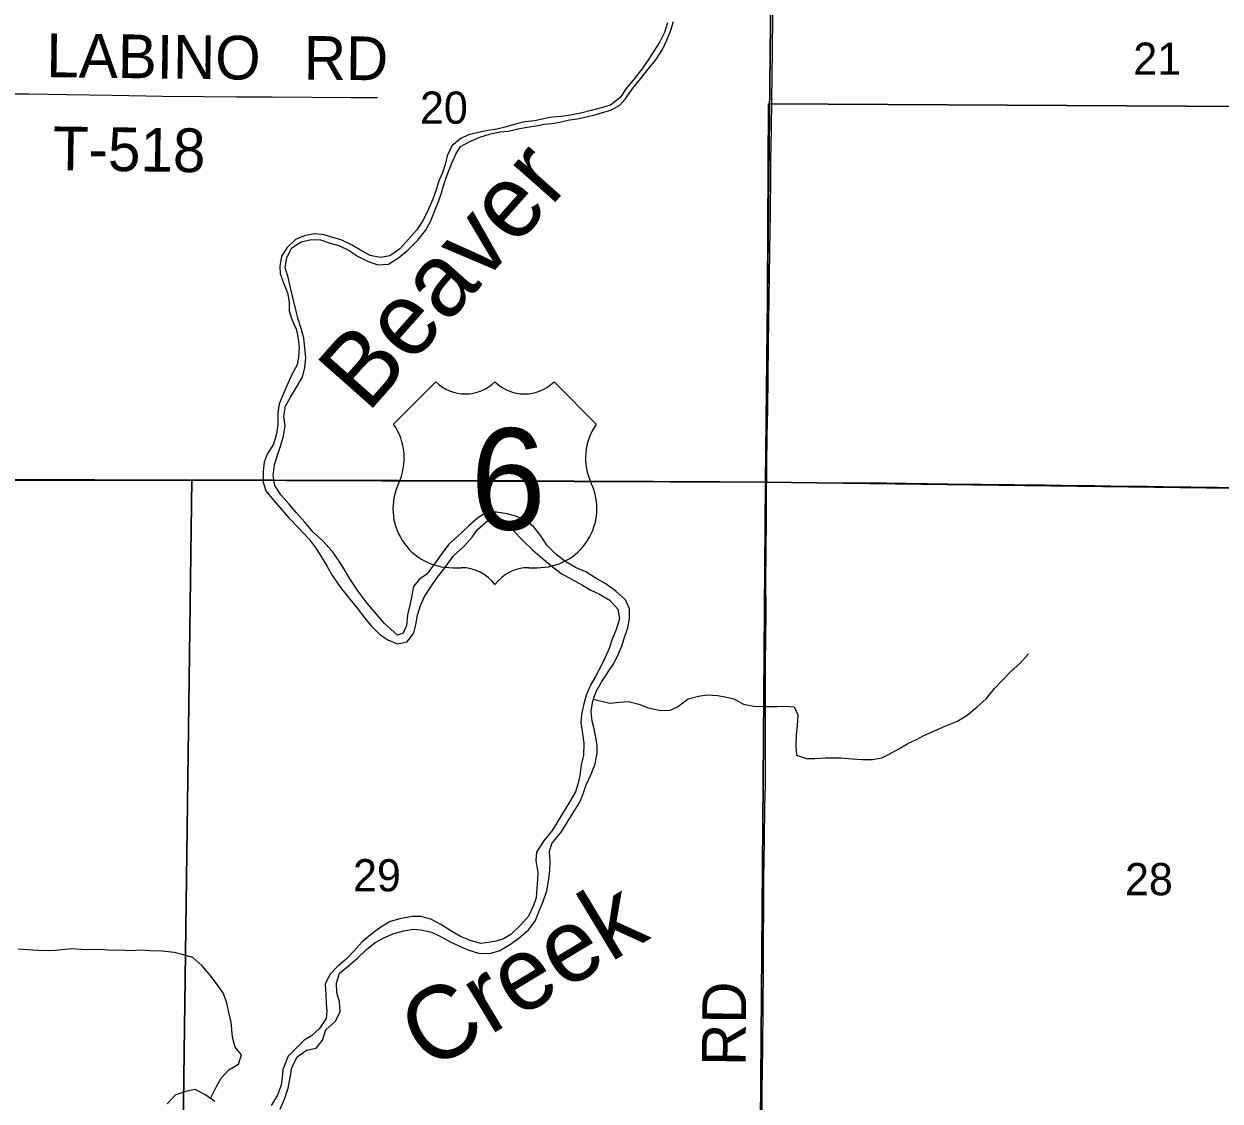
# Model space of a CAD drawing. Extents: x 1443599 to 1910620, y 1028088 to 1361369.
# Drawn here: x 1594201 to 1602416, y 1226900 to 1234297 of the extents above; entities that cross this region are included whole.
import ezdxf

# ---------------------------------------------------------------- set-up
doc = ezdxf.new("R2010")
doc.units = 0
for name, color, linetype in [('GM_X_Minor_River', 7, 'Continuous'), ('GM_X_Minor_River_Text', 7, 'Continuous'), ('GM_X_Section', 7, 'Continuous'), ('GM_X_Section_Text', 7, 'Continuous'), ('GM_X_Township', 7, 'Continuous'), ('GM_X_Township_Road', 7, 'Continuous'), ('GM_X_Township_Road_Text', 7, 'Continuous'), ('GM_X_US_Location', 7, 'Continuous'), ('GM_X_US_Route', 7, 'Continuous'), ('GM_X_US_Shield', 7, 'Continuous')]:
    doc.layers.add(name, color=color, linetype=linetype)

msp = doc.modelspace()

# ---------------------------------------------------------------- linework, layer by layer
at = {"layer": 'GM_X_Minor_River'}
for points in [[(1596068.9, 1232332.4), (1596048, 1232418.1), (1596032.4, 1232485), (1596014.9, 1232557.9), (1595995.1, 1232620.9), (1596007.7, 1232692.7), (1596040.2, 1232759.8), (1596105.9, 1232799.6), (1596174.7, 1232817.1), (1596238.8, 1232814.8), (1596304.2, 1232792.3), (1596363.8, 1232776.1), (1596434.7, 1232741.3), (1596497.4, 1232698.9), (1596560.5, 1232668.4), (1596631.7, 1232641.8), (1596704.1, 1232647.1), (1596773.9, 1232690.8), (1596840, 1232744.6), (1596906.6, 1232812.4), (1596959.1, 1232878.8), (1596995.6, 1232945.7), (1597022.2, 1233015), (1597048.6, 1233078.3), (1597068.7, 1233137.8), (1597089.3, 1233207.3), (1597111.7, 1233272.8), (1597140.2, 1233340), (1597166.5, 1233401.3), (1597198.5, 1233454.3), (1597263.9, 1233490.1), (1597333.2, 1233519.7), (1597406.2, 1233541.1), (1597470.9, 1233554.8), (1597529.2, 1233560.7), (1597594, 1233576.4), (1597656.6, 1233588.1), (1597719.1, 1233597.9), (1597773.6, 1233608), (1597830, 1233613.9), (1597880.4, 1233622.1), (1597947.2, 1233637.7), (1598001.6, 1233645.8), (1598064.3, 1233659.6), (1598121, 1233673.5), (1598173.6, 1233687.7), (1598231.6, 1233704.1), (1598293.9, 1233738.5), (1598330.7, 1233779.2), (1598384.4, 1233858.7), (1598434.7, 1233919.1), (1598489.2, 1233985.3), (1598541.7, 1234049.7), (1598586.3, 1234120.3), (1598616.8, 1234185.5), (1598643.3, 1234254.8), (1598661.5, 1234314.4)], [(1598621, 1234303.8), (1598600.6, 1234238.3), (1598568.2, 1234173.2), (1598523.5, 1234102.6), (1598491.6, 1234051.5), (1598451.4, 1233994.8), (1598396.8, 1233924.5), (1598338.1, 1233854.3), (1598295.7, 1233791.6)], [(1598295.7, 1233791.6), (1598229.7, 1233739.8), (1598164.8, 1233720.1), (1598097.9, 1233702.5), (1598025.1, 1233685.1), (1597954.4, 1233669.6), (1597889.9, 1233661.9), (1597831.5, 1233656), (1597781.1, 1233647.8), (1597710.3, 1233632.4), (1597641.9, 1233624.8), (1597566.9, 1233605.5), (1597507, 1233588.6), (1597449.8, 1233574.6), (1597386.9, 1233563.9), (1597322.3, 1233550.2), (1597253.5, 1233534.6), (1597202.5, 1233510.4), (1597140.5, 1233460.5), (1597108, 1233391.4), (1597091.6, 1233325.7), (1597075.7, 1233274.1), (1597051.6, 1233218.7), (1597033.6, 1233165.2), (1597009, 1233093.8), (1596980.4, 1233024.6), (1596943.6, 1232949.6), (1596899.1, 1232883), (1596844.7, 1232820.7), (1596782.1, 1232752.7), (1596714.2, 1232705), (1596649.6, 1232693.3), (1596577.9, 1232706), (1596513, 1232742.5), (1596450.2, 1232780.9), (1596379.2, 1232813.6), (1596313.6, 1232832.1), (1596262, 1232848.1), (1596198.1, 1232854.4), (1596131.6, 1232844.8), (1596066.4, 1232817.1), (1596008.2, 1232761), (1595970, 1232702.1), (1595957.5, 1232634.3), (1595961.7, 1232583.9), (1595983.4, 1232518.9), (1596011, 1232449.6), (1596022.8, 1232386.9)], [(1597599.4, 1228019), (1597668.4, 1228077.9), (1597713.5, 1228141.3), (1597742.7, 1228211), (1597769.9, 1228278.6), (1597793, 1228344.4), (1597804.1, 1228410.3), (1597813.3, 1228480.3), (1597814.4, 1228550.4), (1597811.5, 1228614.6), (1597827.3, 1228669.6), (1597889.8, 1228747.6), (1597932.9, 1228813), (1597980.3, 1228890.3), (1598019.4, 1228953.8), (1598044.5, 1229017.5), (1598063.4, 1229071.3), (1598096.7, 1229144.9), (1598123.9, 1229216.6), (1598137.1, 1229288.5), (1598137.9, 1229338.6), (1598130.7, 1229388.8), (1598117.9, 1229457.1), (1598102.7, 1229509.5), (1598097.6, 1229576.8), (1598109, 1229647.6), (1598130.1, 1229713.4), (1598167.2, 1229776.9), (1598218.6, 1229854.2), (1598251.5, 1229905.8), (1598284.6, 1229971.3), (1598307.5, 1230023.1), (1598326.6, 1230086.9), (1598347.6, 1230150.6), (1598360.7, 1230214.6), (1598359.8, 1230280.7), (1598332.8, 1230341.3), (1598267.6, 1230398.4), (1598196.4, 1230451.7), (1598125, 1230493), (1598059.6, 1230534.1), (1597990.1, 1230565.3), (1597922.6, 1230602.5), (1597857.4, 1230653.7), (1597792.3, 1230716.9), (1597751.3, 1230781.7), (1597700.3, 1230844.7), (1597637, 1230889.8), (1597585.3, 1230914.7), (1597519.6, 1230933.8), (1597445.7, 1230945.1), (1597377.6, 1230944.2), (1597312.8, 1230901.2), (1597255.8, 1230850), (1597178.5, 1230777.2), (1597119.6, 1230724), (1597066.3, 1230652.8), (1597021.2, 1230589.4), (1596968, 1230518.1), (1596917.4, 1230484.9), (1596876.5, 1230433.5), (1596863.3, 1230361.6), (1596852.3, 1230305.7), (1596834.2, 1230238.9), (1596828, 1230165.8), (1596805.3, 1230114.1), (1596765.8, 1230100.3), (1596678, 1230180.3), (1596623, 1230243.3), (1596579.8, 1230294.1), (1596526.8, 1230361.1), (1596489.6, 1230411.8), (1596444.7, 1230478.7), (1596407.7, 1230541.4), (1596366.7, 1230608.2), (1596317.8, 1230677.2), (1596252.9, 1230746.4), (1596187.8, 1230807.6), (1596126.9, 1230876.7), (1596073.8, 1230939.7), (1596020.8, 1231000.7), (1595965.8, 1231063.7), (1595924.7, 1231126.5), (1595911.9, 1231194.9), (1595921.1, 1231268.9), (1595942.2, 1231334.6), (1595963.3, 1231398.4), (1595984.4, 1231466.2), (1595995.6, 1231536.1), (1595986.7, 1231604.4), (1595997.9, 1231672.3), (1596030.9, 1231733.9), (1596072.1, 1231801.4), (1596113.3, 1231870.8), (1596130.5, 1231938.7), (1596137.6, 1232004.7), (1596130.7, 1232072.9), (1596123.8, 1232139.2), (1596104.9, 1232205.6), (1596083.9, 1232270.1), (1596068.9, 1232332.4)], [(1596022.8, 1232386.9), (1596022.7, 1232326.4), (1596041.8, 1232266.8)], [(1596041.8, 1232266.8), (1596070.7, 1232200.1), (1596081.9, 1232149.9), (1596090.7, 1232077.6), (1596087.5, 1232007.5), (1596076.7, 1231955.6), (1596041.5, 1231890), (1596012.5, 1231828.4), (1595983.3, 1231758.8), (1595954.1, 1231687.1), (1595944.6, 1231628.6), (1595943.7, 1231547), (1595936.7, 1231483), (1595915.4, 1231411.2), (1595872.2, 1231341.8), (1595851.3, 1231288.1), (1595844.3, 1231224), (1595845, 1231149.9), (1595862.1, 1231091.5), (1595915.1, 1231026.5), (1595974, 1230957.4), (1596021.2, 1230904.5), (1596086.2, 1230837.3), (1596157, 1230762), (1596206, 1230697.1), (1596243.1, 1230640.4), (1596284, 1230571.6), (1596321, 1230506.8), (1596375.7, 1230427.8), (1596489.5, 1230285.6), (1596542.4, 1230216.6), (1596585.6, 1230163.8), (1596644.7, 1230104.7), (1596700.2, 1230067.7), (1596765.8, 1230040.6), (1596834.1, 1230053.5), (1596879.2, 1230114.8), (1596892.1, 1230170.8), (1596903.2, 1230236.7), (1596924.3, 1230302.5), (1596951.4, 1230364.1), (1597000.7, 1230439.5), (1597041.8, 1230498.9), (1597092.9, 1230564.2), (1597148.3, 1230641.4), (1597221.5, 1230708.3), (1597280.6, 1230773.5), (1597315.5, 1230825), (1597386.2, 1230886.8), (1597448.6, 1230882.9), (1597502.3, 1230858), (1597557.7, 1230821), (1597630.6, 1230747.6), (1597695.6, 1230682.4), (1597760.8, 1230627.3), (1597827.9, 1230570), (1597891.2, 1230522.9), (1597960.7, 1230483.7), (1598038.1, 1230442.3), (1598089.6, 1230411.4), (1598153.2, 1230380.3), (1598224.6, 1230339), (1598279.7, 1230278), (1598290.6, 1230211.7), (1598269.3, 1230137.9), (1598240.2, 1230072.3), (1598221.1, 1230008.5), (1598190, 1229940.8), (1598167.4, 1229893.4), (1598125.8, 1229815.7), (1598094.8, 1229760.1), (1598063.6, 1229688.5), (1598044.4, 1229618.6), (1598029.4, 1229554.8), (1598026.4, 1229496.7), (1598037.2, 1229424.4), (1598046.1, 1229358.1), (1598044.7, 1229274), (1598027.6, 1229210.2), (1598018.4, 1229136.2), (1598005.4, 1229076.3), (1597988.5, 1229024.4), (1597951.3, 1228956.9), (1597904, 1228881.6), (1597869, 1228822.1), (1597828.8, 1228759.4), (1597768.6, 1228685.4), (1597722.3, 1228610.2), (1597716.3, 1228552.1), (1597731, 1228469.7), (1597728.2, 1228419.6), (1597723.2, 1228363.6), (1597718.1, 1228295.5), (1597701.2, 1228244.1)], [(1598112.9, 1229659.7), (1598224.9, 1229633.7), (1598291.1, 1229638.6), (1598353.2, 1229643.6), (1598425, 1229626.4), (1598488.7, 1229601.3), (1598572.5, 1229581.8), (1598638.6, 1229584.8), (1598689.1, 1229608), (1598764.1, 1229662.8), (1598834.5, 1229681.7), (1598890.7, 1229688.8), (1598964.7, 1229685.5), (1599016.6, 1229676.7), (1599076.5, 1229661.6), (1599144, 1229626.5), (1599213.8, 1229611.3), (1599289.9, 1229610), (1599372, 1229610.6), (1599428.1, 1229611.7), (1599490.1, 1229606.7), (1599515.2, 1229552.2), (1599512, 1229478.1), (1599504.9, 1229416.1), (1599501.7, 1229340), (1599506.6, 1229275.8), (1599576.3, 1229252.6), (1599632.4, 1229253.6), (1599706.5, 1229256.4), (1599758.6, 1229257.6), (1599812.7, 1229256.6), (1599892.7, 1229251.3), (1599960.7, 1229246.2), (1600028.8, 1229247), (1600093, 1229258), (1600143.5, 1229283.2), (1600210.2, 1229320.1), (1600270.9, 1229355.2), (1600331.4, 1229384.2), (1600382, 1229411.5), (1600454.6, 1229442.3), (1600533.2, 1229477.1), (1600611.9, 1229509.8), (1600678.6, 1229550.8), (1600747.7, 1229607.7), (1600810.7, 1229662.8), (1600865.9, 1229734), (1600920.9, 1229791.2), (1600978, 1229848.3), (1601043, 1229907.4), (1601100.1, 1229970.5)], [(1597701.2, 1228244.1), (1597666, 1228170.2), (1597610.9, 1228109), (1597545.7, 1228043.9), (1597495.2, 1228014.7), (1597444.8, 1227997.5), (1597388.6, 1227988.4), (1597338.4, 1227983.2), (1597268.7, 1228002.4), (1597199, 1228029.6), (1597133.6, 1228068.8), (1597064.3, 1228114), (1596994.8, 1228149.2), (1596927, 1228168.4), (1596866.9, 1228167.4), (1596782.5, 1228152.7), (1596716.1, 1228133.8), (1596651.4, 1228094.8), (1596592.6, 1228051.7), (1596523.6, 1227994.7), (1596466.4, 1227929.5), (1596415.5, 1227876.3), (1596352.5, 1227823.2), (1596301.6, 1227769.9), (1596270.4, 1227702.3), (1596273.3, 1227634.2), (1596276.2, 1227570), (1596281.4, 1227519.8), (1596276.6, 1227467.8), (1596231.3, 1227398.4), (1596176.5, 1227349.2), (1596125.9, 1227318), (1596064.8, 1227256.9), (1596015.8, 1227208.3), (1595978.4, 1227118.1), (1595975.5, 1227064), (1595968.6, 1227010), (1595943.4, 1226940.3), (1595898.2, 1226868.9)], [(1595961.8, 1226845.8), (1595991, 1226913.5), (1596016.3, 1226989.2), (1596029.5, 1227063.1), (1596040.6, 1227129), (1596077.9, 1227204.6), (1596140.8, 1227249.6), (1596207.1, 1227264.6), (1596252, 1227317.9), (1596275.3, 1227389.7), (1596338.3, 1227445.9), (1596373.4, 1227512.3), (1596368.6, 1227582.5), (1596349.6, 1227644.9), (1596346.6, 1227709.1), (1596367.8, 1227778.9), (1596430.7, 1227829.9), (1596494.7, 1227883.5), (1596552.7, 1227940.1), (1596613.6, 1227989.2), (1596676.3, 1228024.2), (1596740.8, 1228051.2), (1596809.2, 1228070.1), (1596871.5, 1228081.1), (1596927.5, 1228076.2), (1597001.3, 1228060.9), (1597070.8, 1228025.7), (1597132.3, 1227990.6), (1597203.9, 1227959.4), (1597257.6, 1227936.5), (1597323.3, 1227915.3), (1597399.4, 1227914.1), (1597465.8, 1227933), (1597536.5, 1227973.9), (1597599.4, 1228019)], [(1595482.2, 1226918.6), (1595525.9, 1227005.3), (1595554.8, 1227056.9), (1595607.8, 1227114.2), (1595674.6, 1227153.1), (1595695.7, 1227218.9), (1595652.5, 1227269.7), (1595633.6, 1227338.2), (1595628.5, 1227392.4), (1595625.3, 1227442.5), (1595610.2, 1227498.8), (1595595.4, 1227573.2), (1595572.5, 1227639.7), (1595517.7, 1227716.8), (1595478.5, 1227767.5), (1595423.5, 1227830.6), (1595360.3, 1227885.7), (1595288.6, 1227906.9), (1595232.7, 1227919.9), (1595150.8, 1227929.3), (1595062.7, 1227932.7), (1595004.7, 1227935.7), (1594934.6, 1227932.8), (1594866.5, 1227936), (1594806.4, 1227934.9), (1594752.4, 1227937.8), (1594596.3, 1227940.4), (1594526.3, 1227945.6), (1594417.9, 1227935.4), (1594367.8, 1227932.2), (1594297.8, 1227933.3), (1594161.8, 1227943.6)], [(1595512.1, 1226897.3), (1595442.9, 1226946.6), (1595377.3, 1226979.7), (1595311, 1226966.8), (1595240.5, 1226939.9), (1595185.4, 1226880.7)]]:
    msp.add_lwpolyline(points, dxfattribs=at)
at = {"layer": 'GM_X_Section'}
for points in [[(1594080, 1236454.6), (1599351.1, 1236398.2), (1599293.2, 1231149.6), (1594025.7, 1231167.6)], [(1599351.1, 1236398.2), (1604680, 1236367.4), (1604638.1, 1231080.4), (1599293.2, 1231149.6)], [(1599293.2, 1231149.6), (1599252.9, 1225866.2), (1593957.3, 1225878.7), (1594025.7, 1231167.6)], [(1604638.1, 1231080.4), (1604553.9, 1225803.6), (1599252.9, 1225866.2), (1599293.2, 1231149.6)]]:
    msp.add_lwpolyline(points, close=True, dxfattribs=at)
at = {"layer": 'GM_X_Township'}
for points in [[(1604665.8, 1234694.9), (1604642.8, 1233717.2), (1599313.7, 1233747.6), (1599299.9, 1231150.3), (1595353.6, 1231166.2), (1595282.7, 1225862.3), (1593947.1, 1225870.7), (1588462.3, 1225902.2), (1588558.7, 1231231.1), (1588605.9, 1233837.8), (1588654.4, 1236516)], [(1618936.9, 1220370.1), (1615159.9, 1220387.8), (1615128.7, 1218989.2), (1612506.9, 1219021.2), (1609877.9, 1219061.7), (1609890.3, 1220443.7), (1609839.9, 1220446.6), (1604546.9, 1220492.4), (1601901.6, 1220535), (1599194, 1220561.1), (1593741, 1220583.6), (1592199, 1220592.6), (1588366.5, 1220614.2), (1588383.5, 1221551.2), (1588462.3, 1225902.2), (1593947.1, 1225870.7), (1595282.7, 1225862.3), (1595353.6, 1231166.2), (1599299.9, 1231150.3), (1599313.7, 1233747.6), (1604642.8, 1233717.2), (1604665.8, 1234694.9)]]:
    msp.add_lwpolyline(points, dxfattribs=at)
at = {"layer": 'GM_X_Township_Road'}
for points in [[(1599337.5, 1233771.7), (1599342.5, 1234114.7), (1599345.6, 1234344.6), (1599348.3, 1234541.2), (1599351.9, 1234820.4), (1599352.7, 1234951.9), (1599354.3, 1235148.9), (1599354.1, 1235231.1), (1599355, 1235438.8), (1599355.7, 1235520.3), (1599356.5, 1235619), (1599357.4, 1235733.7), (1599360.6, 1235913.1), (1599360.2, 1235994.3), (1599363.5, 1236168.2)], [(1594046.5, 1233816.2), (1594231.5, 1233816.3), (1594495.4, 1233813), (1594807.6, 1233807), (1595153.7, 1233801.8), (1595431.4, 1233798.2), (1595660.3, 1233796.9), (1595906.8, 1233795.8), (1596448.2, 1233791.1), (1596629, 1233790.4)], [(1599302.4, 1231152.1), (1599304.3, 1231373.4), (1599309.1, 1231652.6), (1599314.4, 1232096), (1599326.6, 1232884.4), (1599328.2, 1232982.9), (1599327.9, 1233048.6), (1599331.1, 1233212.2), (1599331.9, 1233359.9), (1599334.7, 1233573.4), (1599337.5, 1233771.7)], [(1599269.6, 1226691.1), (1599272.3, 1226970.2), (1599275.3, 1227265.6), (1599277.4, 1227544.6), (1599279.9, 1227807.2), (1599280.5, 1228020.6), (1599283, 1228217.6), (1599283.7, 1228430.9), (1599285.4, 1228545.8), (1599287.9, 1228693.4), (1599289.7, 1228923.3), (1599293.3, 1229070.9), (1599294, 1229317.1), (1599293.2, 1229563.2), (1599293.5, 1229678.1), (1599294, 1229776.5), (1599295.2, 1229924.2), (1599296.1, 1230055.5), (1599297.7, 1230268.9), (1599296.9, 1230465.8), (1599298.4, 1230679.1), (1599300.5, 1230892.5), (1599301.5, 1231105.9), (1599301.8, 1231122.4), (1599302.4, 1231152.1)]]:
    msp.add_lwpolyline(points, dxfattribs=at)
at = {"layer": 'GM_X_US_Route'}
msp.add_lwpolyline([(1594095.9, 1231164.1), (1594365.1, 1231164.6), (1594657.2, 1231164.3), (1595064.2, 1231164.5), (1595353.1, 1231163.8), (1595674.8, 1231163.6), (1595921, 1231164.6), (1596459.3, 1231164.3), (1596771.2, 1231164), (1597703.5, 1231161.2), (1597824.9, 1231159.9), (1597979.2, 1231159.7), (1598268.1, 1231157.9), (1598524.1, 1231156.7), (1598980.4, 1231154.1), (1599220, 1231153), (1599302.4, 1231152.1), (1599472.8, 1231150.5), (1599778, 1231146.4), (1600126, 1231144.8), (1600546.2, 1231139), (1600775.9, 1231136.2), (1601002.4, 1231134.6), (1601215.8, 1231130.8), (1601442.2, 1231128), (1601553.9, 1231127.5), (1601777, 1231123.6), (1601918.2, 1231122), (1602026.5, 1231120.9), (1602594.3, 1231113)], dxfattribs=at)
at = {"layer": 'GM_X_US_Shield'}
for p, q in [((1597029.7, 1231839.2), (1596739.6, 1231549.2)), ((1598131.8, 1231549.2), (1597841.8, 1231839.2)), ((1597145.7, 1230563), (1597203.7, 1230563)), ((1597667.8, 1230563), (1597725.8, 1230563))]:
    msp.add_line(p, q, dxfattribs=at)
for centre, radius, start, end in [((1597232.7, 1232046.3), 290, 225.573, 314.427), ((1597638.8, 1232046.3), 290, 225.573, 314.427), ((1596407, 1231316.2), 406.1, 334.54712, 35.00093), ((1598464.5, 1231316.2), 406.1, 144.99907, 205.45288), ((1597141.2, 1230969), 406.1, 154.83192, 270.63826), ((1597730.3, 1230969), 406.1, 269.36174, 25.16808), ((1597203.7, 1230273), 290, 36.8699, 90), ((1597667.8, 1230273), 290, 90, 143.1301)]:
    msp.add_arc(centre, radius, start, end, dxfattribs=at)

# ---------------------------------------------------------------- texts
at = {"layer": 'GM_X_Minor_River_Text'}
for s, height, rotation, p in [('Beaver', 500.32, 48.44659, (1596561.5, 1231619.1)), ('Creek', 500.3, 31.12857, (1596984.7, 1227098.9))]:
    msp.add_text(s, height=height, rotation=rotation, dxfattribs=at).set_placement(p)
at = {"layer": 'GM_X_Section_Text'}
for s, p in [('21', (1601820.3, 1233947.7)), ('20', (1596920.9, 1233611.6)), ('29', (1596461.2, 1228340.4)), ('28', (1601763.1, 1228314))]:
    msp.add_text(s, height=221, rotation=0.00001, dxfattribs=at).set_placement(p)
at = {"layer": 'GM_X_Township_Road_Text'}
for s, rotation, p in [('LABINO', 359.27807, (1594353.6, 1233931.7)), ('RD', 359.50136, (1596122.1, 1233914)), ('T-518', 359.15694, (1594397.7, 1233293.1)), ('RD', 89.50851, (1599156.9, 1227140.4))]:
    msp.add_text(s, height=300, rotation=rotation, dxfattribs=at).set_placement(p)
at = {"layer": 'GM_X_US_Location'}
for s in ['/', '0']:
    msp.add_text(s, height=1, dxfattribs=at).set_placement((1597435.4, 1231166.6))
msp.add_text('6', height=1, rotation=0.00001, dxfattribs=at).set_placement((1597334.5, 1230959.6))
at = {"layer": 'GM_X_US_Shield'}
msp.add_text('6', height=696.1, dxfattribs=at).set_placement((1597267.5, 1230824.1))

doc.saveas('drawing.dxf')
